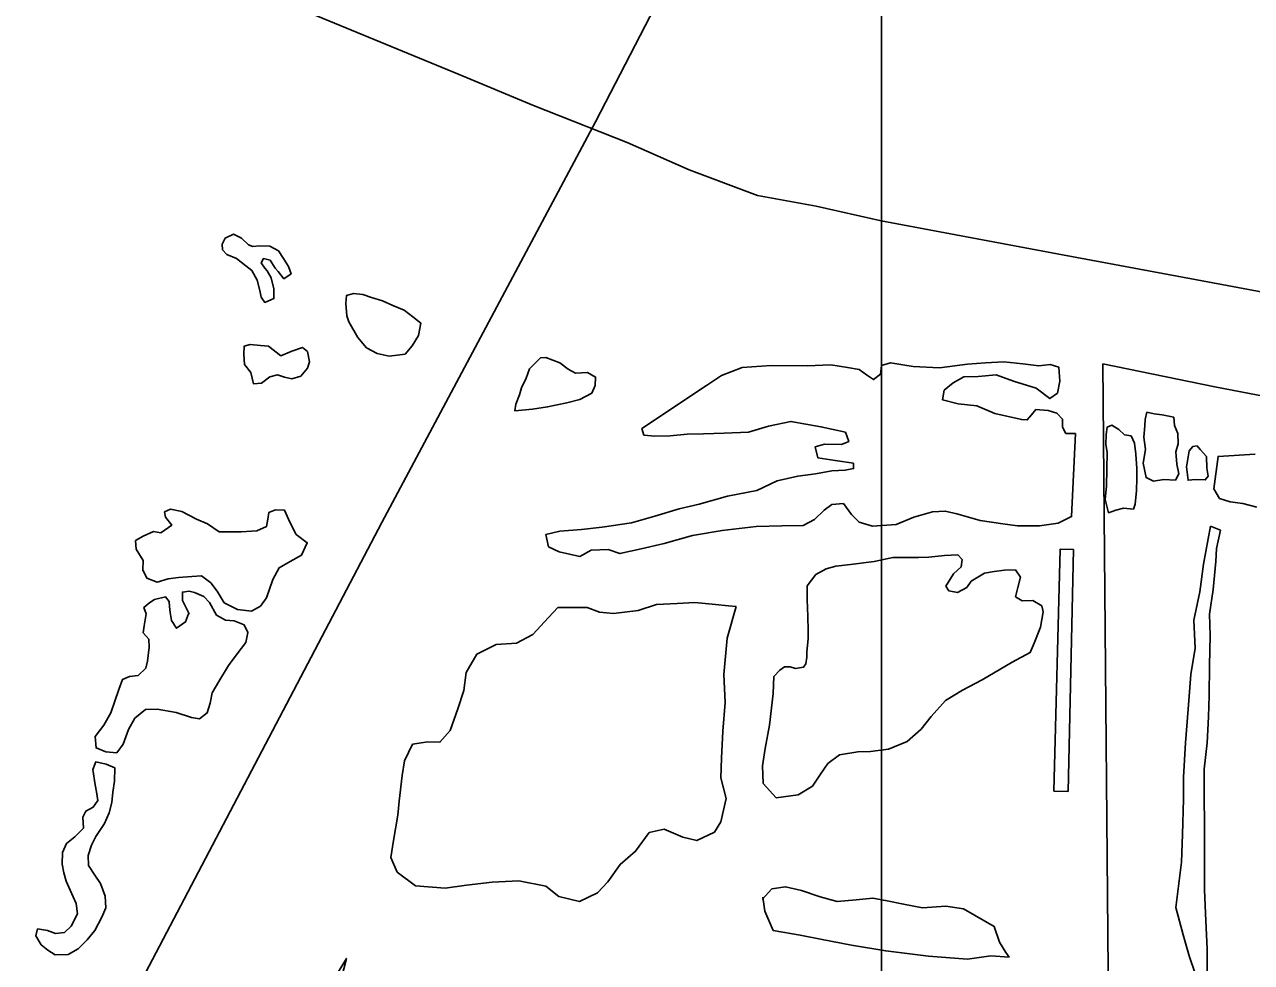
# Model space of a CAD drawing. Extents: x 1127717 to 1741049, y 2026793 to 2244711.
# Drawn here: x 1240409 to 1241414, y 2132606 to 2133375 of the extents above; entities that cross this region are included whole.
import ezdxf

# ---------------------------------------------------------------- set-up
doc = ezdxf.new("R2010")
doc.units = 0
for name, color, linetype in [('15', 7, 'Continuous'), ('19', 7, 'Continuous'), ('30', 7, 'Continuous'), ('6', 7, 'Continuous'), ('9', 7, 'Continuous')]:
    doc.layers.add(name, color=color, linetype=linetype)

msp = doc.modelspace()

# ---------------------------------------------------------------- linework, layer by layer
at = {"layer": '15'}
for points in [[(1238438.2, 2134303.9), (1238764.4, 2134165.8), (1239073.9, 2134036.4), (1239300.2, 2133943.6), (1239556.8, 2133835.6), (1239679.3, 2133783.9), (1239786.7, 2133738.4), (1240007.9, 2133648), (1240195.9, 2133571.8), (1240428.3, 2133475.7), (1240639.5, 2133385.6), (1240765, 2133334), (1240826, 2133308.4), (1240902.6, 2133278.2), (1240953.6, 2133255.8), (1241009.5, 2133234.6)], [(1241009.5, 2133234.6), (1241057.6, 2133225.8), (1241110.8, 2133214), (1241255.1, 2133186.9), (1241369.4, 2133165.6), (1241495.3, 2133142), (1241613.6, 2133117.3), (1241847.3, 2133070.3), (1242080.4, 2133025.7), (1242225.8, 2132997)]]:
    msp.add_lwpolyline(points, dxfattribs=at)
at = {"layer": '19'}
msp.add_lwpolyline([(1238438.2, 2131343.1), (1238473.7, 2131342), (1238891.9, 2131339.9), (1238935.3, 2131341.5), (1238977.5, 2131351), (1239054.4, 2131371.8), (1239214, 2131415.7), (1239492.2, 2131491.8), (1239685.5, 2131543.5), (1239798.5, 2131578.7), (1239864.7, 2131606.8), (1239908.4, 2131635.9), (1239946.1, 2131665.3), (1239988.6, 2131702.9), (1240033.3, 2131754), (1240100.9, 2131849.7), (1240198.4, 2132007.8), (1240701.5, 2132966.5), (1240876.8, 2133295.1), (1241043.2, 2133617)], dxfattribs=at)
at = {"layer": '30'}
msp.add_line((1241111.2, 2151684.2), (1241111.2, 2119636.1), dxfattribs=at)
at = {"layer": '6'}
msp.add_lwpolyline([(1241468, 2133061.7), (1241384.2, 2133077.8), (1241292.5, 2133096.6), (1241302.6, 2131945.8), (1241161.2, 2131993.7), (1240815.1, 2132083.2), (1240693.6, 2132183.5), (1240612.9, 2132298), (1240795.5, 2132158.6), (1240959.8, 2132323), (1240941.5, 2132457), (1240671, 2132496.8), (1240628.3, 2132437.8), (1240672.6, 2132609.1), (1240605.7, 2132499.4), (1240428.1, 2132208.5), (1240399.2, 2132162.2)], dxfattribs=at)
at = {"layer": '9'}
for points in [[(1240599.4, 2133165.3), (1240601.6, 2133156.9), (1240602.7, 2133151.4), (1240605.8, 2133147), (1240613.2, 2133150.1), (1240613.1, 2133158.2), (1240610.8, 2133167.1), (1240607.7, 2133173), (1240605.7, 2133175), (1240602.6, 2133179.4), (1240604.5, 2133183), (1240610, 2133181.6), (1240614.1, 2133175.2), (1240616.7, 2133172.3), (1240621.3, 2133166.4), (1240627.2, 2133170.5), (1240625.1, 2133176.5), (1240620.9, 2133182.9), (1240616.8, 2133189.3), (1240609.7, 2133193.1), (1240601.7, 2133193.4), (1240595.8, 2133192.8), (1240592.2, 2133194.2), (1240586.6, 2133199.6), (1240580, 2133202.9), (1240573.1, 2133199.8), (1240570.8, 2133194.7), (1240570.9, 2133190.2), (1240574.5, 2133186.3), (1240582.5, 2133183), (1240590.1, 2133177.1), (1240595.2, 2133173.3)], [(1240595.2, 2133173.3), (1240599.4, 2133165.3)], [(1240681.9, 2133118.2), (1240689.1, 2133109.9), (1240697.7, 2133105.1), (1240707.7, 2133102.8), (1240720.6, 2133104.6), (1240726.5, 2133111.3), (1240731.7, 2133119.9), (1240733.5, 2133130), (1240726.9, 2133135.3), (1240719.8, 2133140.7), (1240710.7, 2133144.4), (1240702.1, 2133148.2), (1240693.1, 2133151), (1240686, 2133153.4), (1240678.5, 2133154.2), (1240672.6, 2133152.6), (1240672.2, 2133146), (1240673, 2133136), (1240674.6, 2133131.1)], [(1240674.6, 2133131.1), (1240681.9, 2133118.2)], [(1240618.9, 2133103.2), (1240627.8, 2133106.9), (1240636.7, 2133110.1), (1240640.7, 2133106.7), (1240642.4, 2133098.3), (1240640.6, 2133093.2), (1240635.2, 2133086.6), (1240627.8, 2133084.4), (1240621.8, 2133085.8), (1240616.2, 2133087.6), (1240609.8, 2133086), (1240602.9, 2133080.8), (1240596.5, 2133080.2), (1240594.2, 2133089.6), (1240589.1, 2133096), (1240588.4, 2133104.5), (1240588.7, 2133111), (1240593.7, 2133112.6), (1240602.2, 2133111.8), (1240608.7, 2133111)], [(1240608.7, 2133111), (1240618.9, 2133103.2)], [(1240822.7, 2133092.5), (1240819.9, 2133085), (1240816.1, 2133076.9), (1240814.3, 2133071.3), (1240811.4, 2133063.7), (1240810.6, 2133058.2), (1240825, 2133059.5), (1240837.5, 2133061.3), (1240853.3, 2133064.7), (1240863.8, 2133067.5), (1240873.6, 2133072.7), (1240876.5, 2133078.8), (1240876.8, 2133085.8), (1240870.2, 2133089.6), (1240860.2, 2133088.9), (1240854.2, 2133092.3), (1240847.6, 2133097.6), (1240836, 2133101.9), (1240831.5, 2133101.7)], [(1240831.5, 2133101.7), (1240822.7, 2133092.5)], [(1241270.2, 2133039.5), (1241266.8, 2132971.4), (1241255.9, 2132966.1), (1241240.5, 2132963.7), (1241222.6, 2132963.8), (1241210.5, 2132965.5), (1241192, 2132968.1), (1241172.9, 2132973.7), (1241163.4, 2132975.9), (1241152.9, 2132975.2), (1241137.6, 2132970.8), (1241123.2, 2132965), (1241103.8, 2132963.5), (1241092.7, 2132966.7), (1241086.6, 2132973.1), (1241079.9, 2132982), (1241070.4, 2132981.2), (1241064.1, 2132976.6), (1241056.3, 2132968.9), (1241046.9, 2132964.2), (1241029.4, 2132963.7), (1241008.5, 2132963.2), (1240980.6, 2132960.1), (1240956.3, 2132956), (1240933, 2132949.4), (1240914.1, 2132945), (1240896.7, 2132941.1), (1240887.2, 2132944.4), (1240873.2, 2132944), (1240863.8, 2132938.8), (1240846.8, 2132942.4), (1240838.2, 2132946.7), (1240836, 2132956.7), (1240847.4, 2132959.4), (1240865.3, 2132960.9), (1240882.2, 2132962.8), (1240906.1, 2132966.3), (1240925.4, 2132971.8), (1240945.3, 2132977.8), (1240961.6, 2132981.7), (1240984.9, 2132988.2), (1241008.8, 2132992.8), (1241025.5, 2133000.7), (1241042.4, 2133004.6), (1241056.9, 2133006.5), (1241070.3, 2133008.8), (1241081.2, 2133009.5), (1241088.2, 2133010.7), (1241088.1, 2133015.2), (1241073.1, 2133017.4), (1241059, 2133019.5), (1241056.8, 2133028.5), (1241064.3, 2133030.7), (1241078.2, 2133030.5), (1241084.2, 2133033.1), (1241081.5, 2133040.6), (1241061.4, 2133045.1), (1241036.9, 2133049.5), (1241018.5, 2133045.6), (1241002.1, 2133040.7), (1240982.2, 2133039.7), (1240965.2, 2133039.3), (1240951.8, 2133039), (1240937.8, 2133037.7), (1240925.4, 2133037.4), (1240916.4, 2133038.2), (1240914.7, 2133043.6), (1240967.8, 2133078.9), (1240980.1, 2133087.2), (1240996.9, 2133093.7), (1241020.8, 2133095.2), (1241050.2, 2133094.9), (1241069.7, 2133095.9), (1241083.2, 2133093.7), (1241092.7, 2133091.9), (1241098.8, 2133087.6), (1241104.4, 2133083.7), (1241110.3, 2133088.3), (1241111.1, 2133095.4), (1241118.5, 2133097.5), (1241137.1, 2133094.5), (1241158.6, 2133093.5), (1241181.5, 2133096.5), (1241196.4, 2133097.4), (1241211.4, 2133098.2), (1241226.9, 2133096.6), (1241239.9, 2133094.9), (1241249.3, 2133096.1), (1241256.4, 2133093.8), (1241257.2, 2133082.3), (1241255.4, 2133072.7), (1241249, 2133068.1), (1241237.8, 2133076.8), (1241219.2, 2133082.4), (1241205.1, 2133087.6), (1241190.2, 2133086.2), (1241178.7, 2133085.9), (1241169.8, 2133081.2), (1241162.5, 2133075), (1241161.2, 2133067), (1241173.8, 2133063.8)], [(1241173.8, 2133063.8), (1241189.3, 2133062.2), (1241203.9, 2133056), (1241217.4, 2133052.8), (1241226, 2133051), (1241230.5, 2133050.6), (1241233.9, 2133054.7), (1241237.7, 2133059.3), (1241247.7, 2133058.5), (1241254.8, 2133056.2), (1241259.4, 2133051.3), (1241259.5, 2133044.8), (1241262.2, 2133039.4)], [(1241350.7, 2133053), (1241351.3, 2133046), (1241354, 2133039.5), (1241354.2, 2133031), (1241352.4, 2133024.5), (1241353.1, 2133014.5), (1241354.8, 2133006.5), (1241351.9, 2133001.4), (1241342.4, 2133001.7), (1241334, 2133000.5), (1241327.9, 2133003.4), (1241325.6, 2133015.3), (1241327.4, 2133026.4), (1241326.1, 2133036.4), (1241326.9, 2133045.9), (1241327.3, 2133050.9), (1241328.6, 2133057), (1241334.6, 2133055.6), (1241341.2, 2133054.7)], [(1241341.2, 2133054.7), (1241350.7, 2133053)], [(1241270.2, 2133039.5), (1241262.2, 2133039.4)], [(1241318.3, 2133031.7), (1241319.5, 2133022.7), (1241320.3, 2133010.7), (1241320.4, 2133002.7), (1241320.2, 2132992.7), (1241318.9, 2132981.6), (1241317.5, 2132977.6), (1241309.5, 2132978.4), (1241303.1, 2132976.7), (1241297.2, 2132974.6), (1241294.4, 2132985.5), (1241295.6, 2132996.6), (1241295.8, 2133010.1), (1241296, 2133024.1), (1241294.8, 2133030.6), (1241295.1, 2133038.6), (1241296, 2133044.7), (1241299.9, 2133046.3), (1241305.5, 2133042.9), (1241310.1, 2133038.5), (1241315.6, 2133037.6)], [(1241315.6, 2133037.6), (1241318.3, 2133031.7)], [(1241372.3, 2133026.4), (1241377.4, 2133020.6), (1241377.6, 2133011.1), (1241378.8, 2133004.6), (1241376.4, 2133001.5), (1241368.4, 2133001.8), (1241362.4, 2133001.2), (1241361.1, 2133012.2), (1241362, 2133018.7), (1241363.3, 2133025.2), (1241366.2, 2133028.8), (1241369.7, 2133029.4)], [(1241369.7, 2133029.4), (1241372.3, 2133026.4)], [(1241418.8, 2132979), (1241407.3, 2132982.2), (1241396.8, 2132983.5), (1241388.2, 2132986.3), (1241383.5, 2132994.2), (1241386.9, 2133020.8), (1241417.3, 2133022.5)], [(1240568.4, 2132958.8), (1240586.4, 2132958.8), (1240599.3, 2132959.6), (1240607.2, 2132963.3), (1240608.1, 2132969.3), (1240609, 2132974.8), (1240614.4, 2132976.9), (1240621.9, 2132976.6), (1240626.1, 2132966.7), (1240631.3, 2132956.8), (1240640.5, 2132950), (1240635.7, 2132939.9), (1240626.4, 2132934.7), (1240617.5, 2132929.4), (1240612.3, 2132919.8), (1240607.1, 2132904.7), (1240602.3, 2132898), (1240594.9, 2132893.9), (1240583.4, 2132895.1), (1240572.3, 2132900.8), (1240566.6, 2132910.2), (1240561.4, 2132917.1), (1240553.8, 2132922.9), (1240545.8, 2132922.2), (1240534.9, 2132921.5), (1240526.4, 2132920.3), (1240517.5, 2132917.6), (1240508.9, 2132920.9), (1240505.8, 2132927.8), (1240506.1, 2132935.3), (1240500.4, 2132944.7), (1240499.7, 2132951.7), (1240506.1, 2132955.3), (1240514.5, 2132959.1), (1240520.5, 2132958.2), (1240529.4, 2132964.4), (1240524.2, 2132970.8), (1240523.6, 2132975.3), (1240528.5, 2132977.4), (1240537.6, 2132975.6), (1240549.7, 2132969.4), (1240558.8, 2132965.6)], [(1240558.8, 2132965.6), (1240568.4, 2132958.8)], [(1241380.8, 2132963.6), (1241375, 2132932.4), (1241372.1, 2132909.8), (1241367.1, 2132886.6), (1241368.2, 2132863.6), (1241364.7, 2132842), (1241362.4, 2132813.4), (1241360.1, 2132785.8), (1241358.7, 2132757.8), (1241358.7, 2132739.7), (1241357.9, 2132710.7), (1241356.9, 2132688.1), (1241352.3, 2132651), (1241358.3, 2132628.6), (1241363.3, 2132611.2), (1241368.1, 2132596.8)], [(1241378.1, 2132597.5), (1241378.1, 2132617), (1241377, 2132640), (1241375.9, 2132665.5), (1241375.8, 2132693.6), (1241375.7, 2132717.1), (1241375.6, 2132743.6), (1241375.6, 2132764.2), (1241378, 2132785.8), (1241379, 2132807.3), (1241379.6, 2132824.8), (1241380, 2132849.4), (1241380.4, 2132873.9), (1241380, 2132891.4), (1241383, 2132911.5), (1241385, 2132934.6), (1241385.7, 2132945.2), (1241388.8, 2132960.2)], [(1241380.8, 2132963.6), (1241388.8, 2132960.2)], [(1241022.9, 2132840.4), (1241022.2, 2132826.4), (1241019.4, 2132800.3), (1241015.8, 2132781.2), (1241013.7, 2132767.1), (1241014, 2132752.6), (1241024.8, 2132740.8), (1241042.7, 2132743.3), (1241054.5, 2132750.5), (1241061.2, 2132760.2), (1241067, 2132768.9), (1241076.8, 2132776.1), (1241091.8, 2132778.5), (1241102.2, 2132778.7), (1241116.7, 2132780.6), (1241132, 2132786.9), (1241143.7, 2132797.2), (1241151.9, 2132807.4), (1241163.6, 2132820.7), (1241177.4, 2132829.1), (1241193.6, 2132837.5), (1241218.2, 2132852.1), (1241233, 2132859.9), (1241236.3, 2132867.5), (1241241.5, 2132880.7), (1241243.7, 2132893.2), (1241242.6, 2132898.2), (1241235, 2132902.5), (1241226.5, 2132902.3), (1241221, 2132905.7), (1241222.8, 2132913.3), (1241225.1, 2132921.8), (1241220.9, 2132927.7), (1241212, 2132927.5), (1241203.5, 2132926.3), (1241195.5, 2132925.1), (1241184.7, 2132918.4), (1241180.9, 2132913.3), (1241173.5, 2132909.1), (1241166.4, 2132910.4), (1241163.9, 2132914.4), (1241170.1, 2132924.5), (1241176.5, 2132930.2), (1241177.3, 2132936.2), (1241173.7, 2132940.1), (1241162.8, 2132939.4), (1241149.8, 2132938.1), (1241141.3, 2132937.9), (1241120.4, 2132937.9), (1241105, 2132934.5), (1241085.6, 2132932), (1241073.6, 2132930.7), (1241065.7, 2132928.6), (1241057.3, 2132923.9), (1241050.1, 2132914.7), (1241050.3, 2132903.2), (1241050.5, 2132896.7), (1241050.7, 2132889.6), (1241050.9, 2132878.1), (1241051.1, 2132871.1), (1241049.9, 2132860.6), (1241050, 2132856.1), (1241049.1, 2132850.6), (1241047.2, 2132848), (1241040.7, 2132846.9), (1241036.2, 2132848.2), (1241031.7, 2132848.1), (1241027.8, 2132845.5)], [(1241252.2, 2132746.2), (1241257.5, 2132944.6), (1241268.4, 2132944.4), (1241264.2, 2132746)], [(1240533, 2132810.8), (1240545.6, 2132806.6), (1240552.1, 2132805.7), (1240558.5, 2132810.4), (1240560.8, 2132818.5), (1240562.6, 2132827), (1240567.9, 2132836.1), (1240576, 2132849.4), (1240583.8, 2132860.1), (1240590.1, 2132868.2), (1240591.9, 2132876.3), (1240588.7, 2132882.7), (1240580.6, 2132886), (1240573.6, 2132886.4), (1240566.1, 2132890.7), (1240560.3, 2132901.1), (1240555.7, 2132906), (1240548.1, 2132909.3), (1240543.6, 2132910.2), (1240538.2, 2132909.5), (1240538.3, 2132902.5), (1240541, 2132897.1), (1240543.6, 2132891.6), (1240543.1, 2132891.6), (1240540.7, 2132885.1), (1240533.4, 2132879.9), (1240529.2, 2132886.3), (1240528.1, 2132892.8), (1240527.5, 2132897.8), (1240527.4, 2132901.8), (1240524.3, 2132905.7), (1240515.3, 2132903.5), (1240511.4, 2132900.9), (1240506.5, 2132896.8), (1240508.6, 2132891.8), (1240506.9, 2132881.8), (1240506, 2132876.2), (1240510.6, 2132870.8), (1240510.8, 2132864.3), (1240509.6, 2132852.8), (1240508.2, 2132847.2), (1240501.9, 2132841.1), (1240494.9, 2132840.4), (1240489, 2132837.8), (1240486.2, 2132829.7), (1240479.6, 2132810.5), (1240473.9, 2132800.4), (1240466.6, 2132791.2), (1240467.4, 2132781.7), (1240475.4, 2132778.4), (1240484.4, 2132777.6), (1240489.7, 2132784.7), (1240493.9, 2132796.8), (1240499.2, 2132806), (1240508, 2132813.2), (1240517.5, 2132813.4)], [(1240992.1, 2132897.8), (1240984.7, 2132871.6), (1240981.9, 2132842), (1240983, 2132818.9), (1240981.1, 2132795.4), (1240980.1, 2132773.3), (1240979.5, 2132757.3), (1240983.9, 2132740.4), (1240979.3, 2132721.2), (1240974.1, 2132712.6), (1240959.7, 2132705.7), (1240948.2, 2132708.5), (1240933.1, 2132715.1), (1240920.7, 2132712.3), (1240909.6, 2132697), (1240896.8, 2132686.2), (1240886.7, 2132672), (1240878.4, 2132662.8), (1240863.6, 2132655.9), (1240846.6, 2132660), (1240835.9, 2132668.3), (1240813.8, 2132672.7), (1240791.9, 2132671.7), (1240771, 2132669.2), (1240753.6, 2132666.8), (1240729.1, 2132668.7), (1240714.3, 2132679.9), (1240709.1, 2132691.8), (1240711.2, 2132705.9), (1240714.7, 2132726.5), (1240715.9, 2132738), (1240718.4, 2132759.1), (1240720.1, 2132771.2), (1240726.8, 2132784.8), (1240739.2, 2132786.6), (1240749.2, 2132786.4), (1240757.5, 2132796.1), (1240764, 2132813.8), (1240768.7, 2132828.9), (1240770.8, 2132843.5), (1240779.4, 2132858.7), (1240795.2, 2132866.6), (1240812.1, 2132867.5), (1240825.4, 2132874.8), (1240838.1, 2132888.6), (1240845.9, 2132896.8), (1240869.8, 2132896.9), (1240879.9, 2132893.1), (1240891.4, 2132891.9), (1240911.8, 2132894.4), (1240926.7, 2132899.2), (1240943.6, 2132900.1), (1240958.1, 2132901), (1240975.1, 2132899.4), (1240985.6, 2132898.1)], [(1240985.6, 2132898.1), (1240992.1, 2132897.8)], [(1241027.8, 2132845.5), (1241022.9, 2132840.4)], [(1240517.5, 2132813.4), (1240533, 2132810.8)], [(1240467.1, 2132709.1), (1240463.8, 2132702), (1240461, 2132693.4), (1240461.2, 2132685.4), (1240466.4, 2132677.5), (1240471, 2132670.6), (1240474.8, 2132660.2), (1240475.5, 2132650.7), (1240472.2, 2132643.1), (1240466.5, 2132632), (1240460.1, 2132624.3), (1240452.8, 2132617.1), (1240444.5, 2132612.4), (1240434, 2132612.2), (1240427.9, 2132616), (1240422.3, 2132620.4), (1240418.1, 2132627.8), (1240419.5, 2132633.4), (1240427.5, 2132632), (1240434.1, 2132629.7), (1240441.5, 2132630.4), (1240446.9, 2132635.5), (1240452.2, 2132645.6), (1240451, 2132654.1), (1240446.2, 2132665), (1240443, 2132672.5), (1240440.9, 2132679.4), (1240439.7, 2132686.4), (1240440, 2132695.9), (1240443.3, 2132703.5), (1240450.1, 2132708.7), (1240457, 2132715.9), (1240456.7, 2132724.9), (1240459.1, 2132729.9), (1240465, 2132733.1), (1240468.9, 2132738.7), (1240467.7, 2132745.7), (1240466.6, 2132751.6), (1240464.8, 2132764.1), (1240467.1, 2132770.2), (1240475.7, 2132768.4), (1240482.7, 2132765.5), (1240482.5, 2132754.5), (1240481.2, 2132745.5), (1240480.4, 2132736.9), (1240478.1, 2132728.4), (1240474.3, 2132719.8)], [(1241252.2, 2132746.2), (1241264.2, 2132746)], [(1240474.3, 2132719.8), (1240467.1, 2132709.1)], [(1241013.8, 2132659.5), (1241015.5, 2132648), (1241022.4, 2132632.1), (1241044.5, 2132628.1), (1241062.5, 2132624.6), (1241086.6, 2132620.1), (1241114.6, 2132615.3), (1241149.7, 2132611.1), (1241181.7, 2132608.4), (1241200.6, 2132611.3), (1241215.6, 2132610.2), (1241213, 2132614.1), (1241207.8, 2132622.5), (1241203.5, 2132635.4), (1241178.2, 2132649.8), (1241163.7, 2132652), (1241144.7, 2132650.5), (1241129.2, 2132653.7), (1241115.6, 2132656.4), (1241104.1, 2132658.6), (1241090.2, 2132657.3), (1241074.7, 2132655.9), (1241060.7, 2132659.6), (1241045.6, 2132664.7), (1241032.5, 2132667.9), (1241021.1, 2132666.1), (1241013.3, 2132657.4)]]:
    msp.add_lwpolyline(points, dxfattribs=at)

doc.saveas('drawing.dxf')
